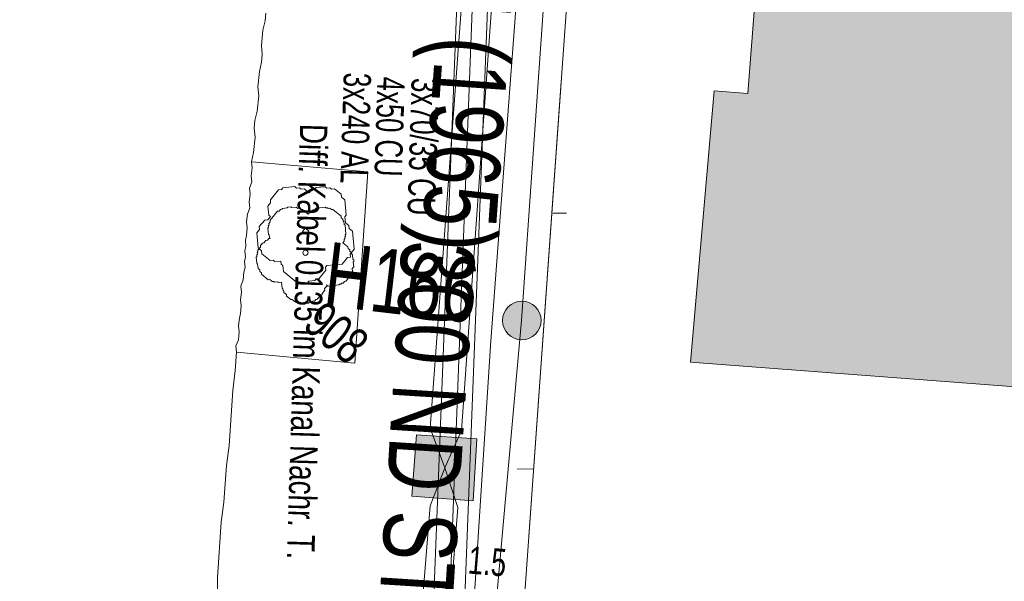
# Model space of a CAD drawing. Header units: metres. Extents: x -740 to 758, y -633 to 854.
# Tile 299 of 656: x -39 to -20, y -430 to -419. Entities that reach past the tile are written whole.
import ezdxf

# ---------------------------------------------------------------- set-up
doc = ezdxf.new("R2010")
doc.units = ezdxf.units.M
doc.header["$MEASUREMENT"] = 0
for name, color, linetype in [('Gas.LOVION', 7, 'Continuous'), ('Gis.LOVION', 7, 'Continuous'), ('Grundkarte.LOVION', 7, 'Continuous'), ('Strom.LOVION', 7, 'Continuous'), ('StromBemass.LOVION', 7, 'Continuous'), ('Telko.LOVION', 7, 'Continuous'), ('Wasser.LOVION', 7, 'Continuous')]:
    doc.layers.add(name, color=color, linetype=linetype)
doc.styles.add('ERSTELLTER_STIL_1', font='arial.ttf')

msp = doc.modelspace()

# ---------------------------------------------------------------- hatches: boundary and pattern name
at = {"layer": 'Grundkarte.LOVION', "linetype": 'Continuous', "lineweight": 18}
msp.add_hatch(color=9, dxfattribs=at).paths.add_polyline_path([(-25.633, -425.453), (-12.502, -426.445), (-11.386, -411.263), (-23.765, -410.404), (-24.518, -420.231), (-25.174, -420.177)])
at = {"layer": 'Telko.LOVION', "linetype": 'Continuous', "lineweight": 13}
msp.add_hatch(color=7, dxfattribs=at).paths.add_polyline_path([(-29.863, -428.143), (-29.789, -426.939), (-30.964, -426.861), (-31.054, -428.052)])
at = {"layer": 'Wasser.LOVION', "linetype": 'Continuous', "lineweight": 13}
msp.add_hatch(color=7, dxfattribs=at).paths.add_polyline_path([(-28.624, -424.878), (-28.597, -424.84), (-28.574, -424.799), (-28.557, -424.755), (-28.545, -424.709), (-28.54, -424.662), (-28.54, -424.615), (-28.546, -424.568), (-28.558, -424.523), (-28.575, -424.479), (-28.598, -424.437), (-28.626, -424.399), (-28.658, -424.365), (-28.695, -424.335), (-28.735, -424.31), (-28.777, -424.29), (-28.822, -424.276), (-28.869, -424.267), (-28.916, -424.264), (-28.963, -424.267), (-29.009, -424.276), (-29.054, -424.291), (-29.097, -424.311), (-29.136, -424.337), (-29.173, -424.367), (-29.205, -424.401), (-29.232, -424.439), (-29.255, -424.481), (-29.272, -424.525), (-29.284, -424.571), (-29.29, -424.617), (-29.289, -424.665), (-29.283, -424.711), (-29.272, -424.757), (-29.254, -424.801), (-29.231, -424.842), (-29.203, -424.88), (-29.171, -424.914), (-29.134, -424.944), (-29.095, -424.97), (-29.052, -424.99), (-29.007, -425.004), (-28.96, -425.013), (-28.913, -425.015), (-28.866, -425.012), (-28.82, -425.003), (-28.775, -424.989), (-28.733, -424.968), (-28.693, -424.943), (-28.657, -424.913)])

# ---------------------------------------------------------------- linework, layer by layer
at = {"layer": 'Gas.LOVION', "color": 5, "linetype": 'Continuous', "lineweight": 18}
msp.add_lwpolyline([(-32.027, -461.93), (-31.765, -459.023), (-30.887, -445.932), (-30.464, -439.684), (-29.517, -425.035), (-28.796, -415.477), (-28.693, -414.108), (-28.029, -404.127), (-27.759, -400.687), (-27.533, -398.019), (-27.033, -389.68)], dxfattribs=at)
at = {"layer": 'Gis.LOVION', "color": 44, "linetype": 'Continuous', "lineweight": 18}
msp.add_lwpolyline([(-32.712, -423.944), (-32.709, -423.973), (-32.749, -424.021), (-32.746, -424.05), (-32.799, -424.115), (-32.796, -424.144), (-32.825, -424.147), (-32.891, -424.227), (-32.92, -424.23), (-32.947, -424.262), (-32.976, -424.265), (-32.989, -424.281), (-33.048, -424.287), (-33.061, -424.303), (-33.12, -424.309), (-33.136, -424.295), (-33.224, -424.304), (-33.24, -424.291), (-33.269, -424.294), (-33.285, -424.28), (-33.314, -424.283), (-33.378, -424.23), (-33.408, -424.233), (-33.488, -424.167), (-33.491, -424.138), (-33.539, -424.098), (-33.542, -424.069), (-33.558, -424.056), (-33.561, -424.027), (-33.577, -424.013), (-33.588, -423.896), (-33.647, -423.902), (-33.663, -423.889), (-33.722, -423.895), (-33.738, -423.881), (-33.767, -423.884), (-33.815, -423.845), (-33.844, -423.847), (-33.973, -423.742), (-33.976, -423.713), (-34.008, -423.686), (-34.011, -423.657), (-34.043, -423.63), (-34.052, -423.543), (-34.068, -423.529), (-34.079, -423.412), (-34.066, -423.396), (-34.069, -423.367), (-34.056, -423.351), (-34.058, -423.322), (-34.045, -423.306), (-34.048, -423.276), (-33.995, -423.212), (-33.998, -423.183), (-33.959, -423.134), (-33.929, -423.132), (-33.89, -423.083), (-33.86, -423.081), (-33.834, -423.048), (-33.805, -423.046), (-33.821, -423.032), (-33.826, -422.974), (-33.843, -422.961), (-33.854, -422.843), (-33.841, -422.827), (-33.844, -422.798), (-33.83, -422.782), (-33.833, -422.753), (-33.807, -422.721), (-33.81, -422.691), (-33.664, -422.515), (-33.635, -422.512), (-33.609, -422.48), (-33.58, -422.477), (-33.566, -422.461), (-33.478, -422.452), (-33.465, -422.436), (-33.407, -422.43), (-33.391, -422.444), (-33.303, -422.435), (-33.271, -422.461), (-33.241, -422.458), (-33.209, -422.485), (-33.18, -422.482), (-33.067, -422.574), (-33.028, -422.526), (-32.999, -422.523), (-32.972, -422.491), (-32.943, -422.488), (-32.916, -422.456), (-32.9, -422.469), (-32.871, -422.467), (-32.858, -422.451), (-32.741, -422.439), (-32.725, -422.452), (-32.695, -422.449), (-32.679, -422.463), (-32.65, -422.46), (-32.618, -422.486), (-32.589, -422.483), (-32.428, -422.615), (-32.425, -422.645), (-32.393, -422.671), (-32.39, -422.7), (-32.374, -422.714), (-32.368, -422.772), (-32.352, -422.785), (-32.335, -422.961), (-32.348, -422.977), (-32.345, -423.006), (-32.359, -423.022), (-32.356, -423.052), (-32.369, -423.068), (-32.366, -423.097), (-32.393, -423.129), (-32.296, -423.208), (-32.293, -423.238), (-32.261, -423.264), (-32.258, -423.293), (-32.226, -423.32), (-32.223, -423.349), (-32.207, -423.362), (-32.199, -423.45), (-32.183, -423.463), (-32.18, -423.493), (-32.193, -423.509), (-32.184, -423.596), (-32.211, -423.629), (-32.205, -423.687), (-32.245, -423.735), (-32.242, -423.765), (-32.334, -423.877), (-32.364, -423.88), (-32.39, -423.912), (-32.419, -423.915), (-32.432, -423.931), (-32.462, -423.934), (-32.475, -423.95), (-32.68, -423.97)], close=True, dxfattribs=at)
msp.add_circle((-33.122, -423.324), 0.0507, dxfattribs=at)
at = {"layer": 'Grundkarte.LOVION', "color": 8, "linetype": 'Continuous', "lineweight": 18}
for points in [[(-25.902, -389.155), (-27.002, -405.105), (-27.302, -408.09), (-28.872, -430.115), (-29.935, -444.642), (-31.038, -459.351), (-31.294, -464.902), (-38.568, -489.347), (-41.509, -495.546), (-43.667, -500.072), (-48.299, -509.835)], [(-25.902, -389.155), (-27.002, -405.105), (-27.302, -408.09), (-28.872, -430.115), (-29.935, -444.642), (-32.024, -444.432), (-32.92, -459.15), (-31.038, -459.351), (-31.294, -464.902), (-38.568, -489.347), (-41.509, -495.546), (-43.667, -500.072), (-48.299, -509.835), (-43.667, -500.072), (-25.677, -507.534), (-25.818, -507.903), (-31.073, -523.993), (-25.818, -507.903), (-2.085, -517.878), (-12.765, -537.424), (-13.364, -538.547), (-12.765, -537.424), (-2.085, -517.878), (5.266, -521.12)], [(-34.172, -421.559), (-34.13, -421.378), (-34.1, -421.079), (-34.118, -420.904), (-34.103, -420.755), (-34.061, -420.573), (-34.031, -420.275), (-34.048, -420.099), (-34.018, -419.801), (-33.977, -419.619), (-33.962, -419.47), (-33.979, -419.294), (-33.949, -418.996), (-33.908, -418.814), (-33.893, -418.665)], [(-28.872, -430.115), (-28.147, -419.995)], [(-34.834, -429.9), (-34.83, -429.633), (-34.758, -428.562), (-34.707, -428.173), (-34.659, -427.459), (-34.608, -427.07), (-34.536, -425.999), (-34.485, -425.61), (-34.461, -425.253), (-34.472, -425.135), (-34.425, -425.013), (-34.41, -424.863), (-34.422, -424.746), (-34.407, -424.597), (-34.386, -424.506), (-34.371, -424.357), (-34.382, -424.24), (-34.367, -424.091), (-34.379, -423.974), (-34.332, -423.851), (-34.317, -423.702), (-34.296, -423.611), (-34.308, -423.494), (-34.287, -423.403), (-34.298, -423.286), (-34.278, -423.195), (-34.289, -423.078), (-34.268, -422.987), (-34.254, -422.838), (-34.265, -422.721), (-34.25, -422.572), (-34.203, -422.449), (-34.214, -422.332), (-34.199, -422.183), (-34.211, -422.066), (-34.164, -421.943), (-34.175, -421.826), (-34.16, -421.676), (-34.172, -421.559)], [(-28.045, -422.556), (-28.311, -422.553)], [(-29.007, -427.527), (-28.682, -427.525)]]:
    msp.add_lwpolyline(points, dxfattribs=at)
at = {"layer": 'Grundkarte.LOVION', "color": 253, "linetype": 'Continuous', "lineweight": 18}
for points in [[(37.986, -440.425), (36.107, -449.919), (18.563, -448.531), (22.566, -434.159), (1.744, -432.501), (-28.872, -430.115), (-27.302, -408.09), (9.47, -410.849), (11.937, -410.992), (28.196, -412.24), (39.624, -411.832), (39.593, -412.722), (39.664, -423.118), (38.474, -435.441)], [(-34.461, -425.253), (-34.472, -425.135), (-34.425, -425.013), (-34.41, -424.863), (-34.422, -424.746), (-34.407, -424.597), (-34.386, -424.506), (-34.371, -424.357), (-34.382, -424.24), (-34.367, -424.091), (-34.379, -423.974), (-34.332, -423.851), (-34.317, -423.702), (-34.296, -423.611), (-34.308, -423.494), (-34.287, -423.403), (-34.298, -423.286), (-34.278, -423.195), (-34.289, -423.078), (-34.268, -422.987), (-34.254, -422.838), (-34.265, -422.721), (-34.25, -422.572), (-34.203, -422.449), (-34.214, -422.332), (-34.199, -422.183), (-34.211, -422.066), (-34.164, -421.943), (-34.175, -421.826), (-34.16, -421.676), (-34.172, -421.559), (-31.907, -421.752), (-32.164, -425.471)]]:
    msp.add_lwpolyline(points, close=True, dxfattribs=at)
at = {"layer": 'Grundkarte.LOVION', "color": 8, "linetype": 'Continuous', "lineweight": 18}
for points in [[(-27.302, -408.09), (9.47, -410.849), (9.328, -412.725), (8.555, -423.559), (4.622, -423.234), (4.61, -423.117), (3.358, -423.003), (3.311, -423.126), (3.044, -423.122), (2.506, -423.057), (2.039, -428.866), (1.744, -432.501), (-28.872, -430.115)], [(-25.633, -425.453), (-25.174, -420.177), (-24.518, -420.231), (-23.765, -410.404), (-11.386, -411.263), (-12.502, -426.445)]]:
    msp.add_lwpolyline(points, close=True, dxfattribs=at)
at = {"layer": 'Grundkarte.LOVION', "color": 9, "linetype": 'Continuous', "lineweight": 18}
for points in [[(-32.704, -423.573), (-32.73, -423.606), (-32.725, -423.664), (-32.857, -423.825), (-32.915, -423.83), (-32.942, -423.863), (-33.059, -423.874), (-33.085, -423.906), (-33.202, -423.918), (-33.234, -423.891), (-33.293, -423.897), (-33.55, -423.686), (-33.561, -423.569), (-33.594, -423.542), (-33.599, -423.484), (-33.716, -423.495), (-33.749, -423.469), (-33.807, -423.474), (-33.968, -423.342), (-33.973, -423.284), (-34.038, -423.231), (-34.066, -422.938), (-34.014, -422.874), (-34.019, -422.815), (-33.914, -422.687), (-33.855, -422.681), (-33.802, -422.617), (-33.834, -422.59), (-33.852, -422.415), (-33.799, -422.35), (-33.804, -422.292), (-33.646, -422.099), (-33.587, -422.093), (-33.561, -422.061), (-33.327, -422.038), (-33.295, -422.065), (-33.236, -422.059), (-33.204, -422.085), (-33.145, -422.08), (-33.049, -422.159), (-32.996, -422.095), (-32.938, -422.089), (-32.911, -422.057), (-32.736, -422.04), (-32.703, -422.066), (-32.645, -422.06), (-32.613, -422.087), (-32.554, -422.081), (-32.426, -422.187), (-32.42, -422.245), (-32.356, -422.298), (-32.327, -422.591), (-32.353, -422.623), (-32.342, -422.74), (-32.278, -422.793), (-32.272, -422.851), (-32.208, -422.904), (-32.173, -423.256), (-32.253, -423.352), (-32.247, -423.41), (-32.305, -423.416), (-32.411, -423.545)], [(-33.06, -422.958), (-33.118, -422.964), (-33.182, -422.911), (-33.156, -422.879), (-33.13, -422.847), (-33.065, -422.899)]]:
    msp.add_lwpolyline(points, close=True, dxfattribs=at)
at = {"layer": 'Strom.LOVION', "color": 1, "linetype": 'Continuous', "lineweight": 18}
msp.add_lwpolyline([(-32.336, -452.576), (-32.106, -451.903), (-32.073, -449.373), (-31.606, -444.48), (-31.221, -439.492), (-30.628, -429.991), (-30.04, -414.993), (-28.905, -407.257), (-28.793, -402.206), (-27.475, -387.728), (-27.413, -386.244), (-26.514, -370.048), (-26.308, -364.294), (-25.84, -360.613), (-25.933, -359.056), (-24.782, -344.225)], dxfattribs=at)
at = {"layer": 'Strom.LOVION', "color": 150, "linetype": 'Continuous', "lineweight": 18}
for points in [[(-27.176, -387.758), (-28.497, -402.207), (-28.607, -407.286), (-29.742, -415.023), (-30.316, -430.005), (-30.939, -439.509), (-31.307, -444.51), (-31.774, -449.403), (-31.13, -459.921)], [(23.331, -408.726), (20.729, -408.714), (19.689, -408.963), (19.072, -409.452), (18.222, -409.831), (9.633, -409.045), (4.162, -408.56), (-9.684, -407.358), (-11.096, -407.274), (-23.433, -406.396), (-24.058, -406.502), (-27.513, -406.382), (-27.497, -405.183), (-27.804, -405.065), (-28.273, -405.111), (-28.324, -407.303), (-29.443, -415.053), (-30.021, -430.005), (-30.64, -439.539), (-31.009, -444.54), (-31.482, -449.374), (-30.819, -459.935)]]:
    msp.add_lwpolyline(points, dxfattribs=at)
at = {"layer": 'Telko.LOVION', "color": 1, "linetype": 'Continuous', "lineweight": 18}
for points in [[(-26.66, -375.501), (-26.956, -376.254), (-30.696, -426.732), (-30.413, -427.502), (-30.085, -426.775), (-26.498, -376.254)], [(-40.719, -488.36), (-40.682, -487.529), (-35.729, -472.134), (-34.083, -466.298), (-33.601, -461.552), (-33.53, -461.072), (-33.31, -460.607), (-30.696, -428.239), (-30.413, -427.502), (-30.16, -428.275), (-32.642, -459.729), (-32.751, -460.878), (-32.942, -461.34), (-33.072, -461.825), (-33.548, -465.123), (-34.529, -469.297), (-40.214, -487.779)]]:
    msp.add_lwpolyline(points, close=True, dxfattribs=at)
at = {"layer": 'Telko.LOVION', "color": 7, "linetype": 'Continuous', "lineweight": 13}
msp.add_lwpolyline([(-29.863, -428.143), (-31.054, -428.052), (-30.964, -426.861), (-29.789, -426.939)], close=True, dxfattribs=at)
msp.add_lwpolyline([(-29.863, -428.143), (-31.054, -428.052), (-30.964, -426.861), (-29.789, -426.939)], close=True, dxfattribs=at)
at = {"layer": 'Wasser.LOVION', "color": 150, "linetype": 'Continuous', "lineweight": 18}
msp.add_lwpolyline([(-32.327, -460.984), (-31.722, -457.496), (-31.03, -452.788), (-30.423, -445.695), (-29.69, -433.239), (-28.92, -424.637), (-28.18, -414.072), (-28.173, -413.835), (-27.295, -401.203), (-26.415, -388.437)], dxfattribs=at)
at = {"layer": 'Wasser.LOVION', "color": 7, "linetype": 'Continuous', "lineweight": 13}
msp.add_circle((-28.915, -424.64), 0.376, dxfattribs=at)

# ---------------------------------------------------------------- texts
at = {"layer": 'Gas.LOVION', "color": 5, "linetype": 'Continuous', "lineweight": 18, "insert": (-31.666, -423.037), "char_height": 1.4228, "attachment_point": 7, "rotation": 266.3838, "style": 'ERSTELLTER_STIL_1'}
msp.add_mtext('{\\A1;\\W0.72098x;300 ND ST UA (1965)}', dxfattribs=at)
at = {"layer": 'Strom.LOVION', "color": 1, "linetype": 'Continuous', "lineweight": 18, "attachment_point": 7, "style": 'ERSTELLTER_STIL_1'}
for s, insert, char_height, rotation in [('{\\A1;\\W0.68547x;3x240 AL }', (-32.384, -419.815), 0.53355, 268.2427), ('{\\A1;\\W0.72495x;Diff. Kabel 0135 im Kanal Nachr. T.}', (-33.232, -420.812), 0.53352, 268.2483)]:
    msp.add_mtext(s, dxfattribs=dict(at, insert=insert, char_height=char_height, rotation=rotation))
at = {"layer": 'Strom.LOVION', "color": 150, "linetype": 'Continuous', "lineweight": 18, "attachment_point": 7, "style": 'ERSTELLTER_STIL_1'}
for s, insert, char_height, rotation in [('{\\A1;\\W0.66792x;4x50 CU }', (-31.729, -419.896), 0.53352, 268.2483), ('{\\A1;\\W0.67980x;3x70/35 CU }', (-31.064, -419.921), 0.53355, 268.2427)]:
    msp.add_mtext(s, dxfattribs=dict(at, insert=insert, char_height=char_height, rotation=rotation))
at = {"layer": 'StromBemass.LOVION', "color": 7, "linetype": 'Continuous', "lineweight": 13, "insert": (-29.977, -429.563), "char_height": 0.53357, "attachment_point": 7, "rotation": 355.2437, "style": 'ERSTELLTER_STIL_1'}
msp.add_mtext('{\\A1;\\W0.71552x;1.5}', dxfattribs=at)
at = {"layer": 'Telko.LOVION', "color": 7, "linetype": 'Continuous', "lineweight": 13, "insert": (-33.207, -424.781), "char_height": 0.71137, "attachment_point": 7, "rotation": 320.5836, "style": 'ERSTELLTER_STIL_1'}
msp.add_mtext('{\\A1;\\W0.71561x;908}', dxfattribs=at)
at = {"layer": 'Wasser.LOVION', "color": 150, "linetype": 'Continuous', "lineweight": 18, "insert": (-30.377, -409.965), "char_height": 1.42279, "attachment_point": 7, "rotation": 266.0289, "style": 'ERSTELLTER_STIL_1'}
msp.add_mtext('{\\A1;\\W0.72425x;150 AZ XA XI (1965)}', dxfattribs=at)
at = {"layer": 'Wasser.LOVION', "color": 7, "linetype": 'Continuous', "lineweight": 13, "insert": (-32.803, -424.361), "char_height": 1.24491, "attachment_point": 7, "rotation": 353.2429, "style": 'ERSTELLTER_STIL_1'}
msp.add_mtext('{\\A1;\\W0.71563x;H166}', dxfattribs=at)

doc.saveas('drawing.dxf')
